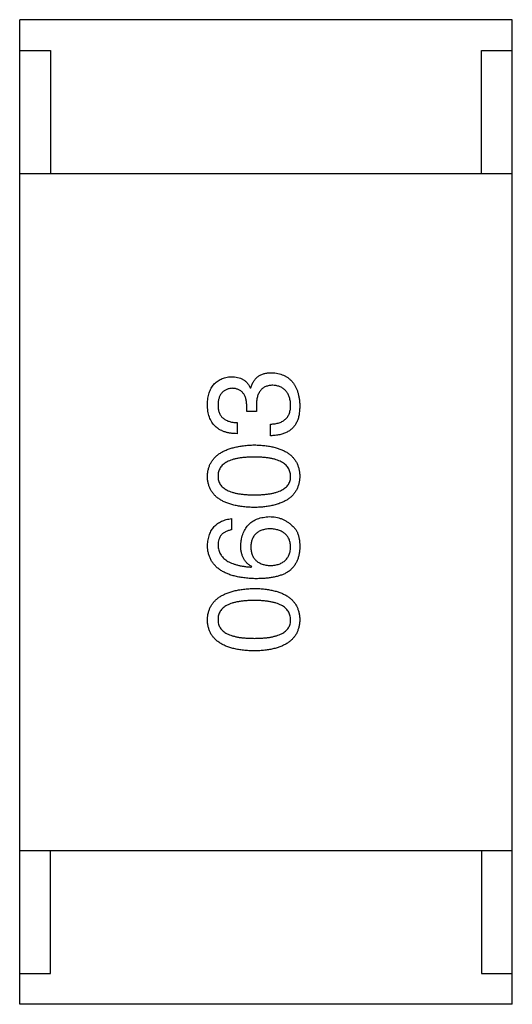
# Model space of a CAD drawing. Header units: millimetres. Extents: x 42 to 554, y 166 to 335.
# Tile 368 of 410: x 510.566 to 511.366, y 256.595 to 258.195. Entities that reach past the tile are written whole.
import ezdxf

# ---------------------------------------------------------------- set-up
doc = ezdxf.new("R2010")
doc.units = ezdxf.units.MM
doc.header["$LTSCALE"] = 30.734
doc.layers.get('0').update_dxf_attribs({"linetype": 'CONTINUOUS'})

msp = doc.modelspace()

# ---------------------------------------------------------------- linework, layer by layer
at = {"linetype": 'Continuous'}
for p, q in [((511.3656, 258.1947), (510.5656, 258.1947)), ((510.5656, 256.5947), (510.5656, 258.1947)), ((511.3656, 256.5947), (511.3656, 258.1947)), ((510.5656, 258.1447), (510.6156, 258.1447)), ((510.6156, 258.1447), (510.6156, 257.9447)), ((511.3156, 258.1447), (511.3656, 258.1447)), ((511.3156, 257.9447), (511.3156, 258.1447)), ((510.5656, 257.9447), (511.3656, 257.9447)), ((510.94, 257.5965), (510.9409, 257.5965)), ((510.9343, 257.558), (510.9343, 257.5679)), ((510.9499, 257.558), (510.9343, 257.558)), ((510.9499, 257.567), (510.9499, 257.558)), ((510.9187, 257.54), (510.9187, 257.522)), ((510.9728, 257.5187), (510.9728, 257.5375)), ((510.9097, 257.3839), (510.9097, 257.3659)), ((510.9417, 257.3052), (510.9425, 257.306)), ((510.5656, 256.8447), (511.3656, 256.8447)), ((510.6156, 256.6447), (510.6156, 256.8447)), ((511.3156, 256.8447), (511.3156, 256.6447)), ((510.5656, 256.6447), (510.6156, 256.6447)), ((511.3156, 256.6447), (511.3656, 256.6447)), ((511.3656, 256.5947), (510.5656, 256.5947))]:
    msp.add_line(p, q, dxfattribs=at)
for points, knots in [([(510.9409, 257.5965), (510.9412, 257.5975), (510.9418, 257.5995), (510.9429, 257.6023), (510.9443, 257.6049), (510.9457, 257.6073), (510.9473, 257.6095), (510.949, 257.6116), (510.9509, 257.6134), (510.9529, 257.615), (510.9551, 257.6165), (510.9574, 257.6177), (510.9599, 257.6188), (510.9626, 257.6196), (510.9653, 257.6204), (510.9682, 257.6208), (510.9713, 257.6211), (510.9734, 257.6211), (510.9745, 257.6211)], [0, 0, 0, 0, 0.069445, 0.136039, 0.200011, 0.261745, 0.322328, 0.381403, 0.438864, 0.496655, 0.554398, 0.612391, 0.672266, 0.733005, 0.79604, 0.861293, 0.928785, 1, 1, 1, 1]), ([(510.9745, 257.6211), (510.9763, 257.621), (510.9798, 257.6208), (510.9848, 257.6199), (510.9895, 257.6186), (510.9939, 257.617), (510.998, 257.615), (511.0017, 257.6126), (511.0051, 257.6098), (511.0082, 257.6066), (511.0109, 257.6031), (511.0132, 257.5992), (511.0153, 257.5949), (511.017, 257.5902), (511.0183, 257.5851), (511.0194, 257.5797), (511.0201, 257.5739), (511.0203, 257.5699), (511.0204, 257.5679)], [0, 0, 0, 0, 0.068236, 0.132937, 0.194125, 0.253174, 0.310181, 0.365986, 0.421096, 0.476216, 0.532352, 0.590232, 0.649824, 0.71274, 0.778406, 0.848058, 0.921922, 1, 1, 1, 1]), ([(510.8704, 257.5695), (510.8705, 257.5712), (510.8706, 257.5746), (510.8713, 257.5794), (510.8721, 257.584), (510.8733, 257.5882), (510.8747, 257.5922), (510.8765, 257.5958), (510.8785, 257.5991), (510.8808, 257.6021), (510.8833, 257.6048), (510.8862, 257.6071), (510.8893, 257.6092), (510.8927, 257.6109), (510.8963, 257.6123), (510.9003, 257.6134), (510.9045, 257.6142), (510.9074, 257.6145), (510.9089, 257.6146)], [0, 0, 0, 0, 0.077845, 0.151584, 0.221397, 0.287366, 0.350104, 0.410398, 0.467998, 0.524388, 0.579979, 0.635152, 0.690917, 0.747936, 0.806661, 0.867861, 0.932479, 1, 1, 1, 1]), ([(510.9089, 257.6146), (510.9107, 257.6145), (510.9143, 257.6144), (510.9194, 257.6136), (510.924, 257.6122), (510.9282, 257.6102), (510.9319, 257.6076), (510.9351, 257.6045), (510.9379, 257.6008), (510.9393, 257.598), (510.94, 257.5965)], [0, 0, 0, 0, 0.143686, 0.277942, 0.40333, 0.521785, 0.638573, 0.755208, 0.874773, 1, 1, 1, 1]), ([(510.9769, 257.6006), (510.9758, 257.6006), (510.9737, 257.6006), (510.9706, 257.6002), (510.9678, 257.5995), (510.9651, 257.5986), (510.9626, 257.5974), (510.9604, 257.596), (510.9584, 257.5942), (510.9566, 257.5923), (510.955, 257.59), (510.9536, 257.5875), (510.9524, 257.5847), (510.9515, 257.5817), (510.9507, 257.5784), (510.9503, 257.5748), (510.9499, 257.571), (510.9499, 257.5684), (510.9499, 257.567)], [0, 0, 0, 0, 0.066518, 0.129194, 0.188613, 0.245254, 0.300032, 0.353805, 0.407079, 0.461108, 0.516272, 0.574141, 0.634837, 0.699275, 0.767504, 0.840272, 0.917505, 1, 1, 1, 1]), ([(511.0056, 257.5687), (511.0055, 257.5699), (511.0054, 257.5723), (511.0048, 257.5758), (511.0041, 257.579), (511.0033, 257.582), (511.0022, 257.5848), (511.0009, 257.5874), (510.9994, 257.5897), (510.9977, 257.5919), (510.9957, 257.5937), (510.9937, 257.5955), (510.9913, 257.5969), (510.9888, 257.5981), (510.9862, 257.5991), (510.9833, 257.5998), (510.9802, 257.6004), (510.978, 257.6006), (510.9769, 257.6006)], [0, 0, 0, 0, 0.076694, 0.149502, 0.218019, 0.283183, 0.345589, 0.405199, 0.462852, 0.519478, 0.575313, 0.630559, 0.687006, 0.744638, 0.804006, 0.866059, 0.931486, 1, 1, 1, 1]), ([(510.9105, 257.5957), (510.9096, 257.5956), (510.9079, 257.5955), (510.9054, 257.595), (510.903, 257.5943), (510.9008, 257.5935), (510.8988, 257.5924), (510.8969, 257.5912), (510.8952, 257.5898), (510.8937, 257.5882), (510.8923, 257.5864), (510.8911, 257.5844), (510.8901, 257.5822), (510.8893, 257.5799), (510.8886, 257.5773), (510.8881, 257.5746), (510.8877, 257.5717), (510.8876, 257.5697), (510.8876, 257.5687)], [0, 0, 0, 0, 0.067655, 0.132224, 0.194132, 0.253145, 0.309858, 0.366002, 0.421361, 0.47702, 0.532632, 0.590536, 0.65067, 0.713258, 0.779588, 0.848803, 0.921949, 1, 1, 1, 1]), ([(510.9343, 257.5679), (510.9343, 257.569), (510.9342, 257.5711), (510.9338, 257.5742), (510.9333, 257.577), (510.9326, 257.5797), (510.9317, 257.5822), (510.9306, 257.5844), (510.9294, 257.5865), (510.928, 257.5884), (510.9264, 257.59), (510.9246, 257.5914), (510.9227, 257.5927), (510.9206, 257.5937), (510.9183, 257.5946), (510.9159, 257.5952), (510.9133, 257.5956), (510.9115, 257.5957), (510.9105, 257.5957)], [0, 0, 0, 0, 0.079415, 0.154091, 0.22508, 0.29186, 0.355026, 0.415127, 0.472418, 0.528511, 0.583551, 0.638361, 0.693547, 0.750023, 0.807857, 0.868401, 0.932259, 1, 1, 1, 1]), ([(510.9187, 257.522), (510.9168, 257.522), (510.9131, 257.5221), (510.9077, 257.5228), (510.9026, 257.5238), (510.8979, 257.5251), (510.8936, 257.5269), (510.8896, 257.5289), (510.886, 257.5314), (510.8828, 257.5342), (510.8799, 257.5374), (510.8775, 257.5409), (510.8753, 257.5448), (510.8736, 257.5491), (510.8722, 257.5537), (510.8712, 257.5586), (510.8705, 257.5639), (510.8704, 257.5676), (510.8704, 257.5695)], [0, 0, 0, 0, 0.074804, 0.144899, 0.211458, 0.274554, 0.334363, 0.392059, 0.448123, 0.503024, 0.558154, 0.613471, 0.670844, 0.729926, 0.792003, 0.857405, 0.926768, 1, 1, 1, 1]), ([(510.8876, 257.5687), (510.8876, 257.5676), (510.8876, 257.5654), (510.888, 257.5622), (510.8886, 257.5592), (510.8895, 257.5565), (510.8905, 257.5539), (510.8919, 257.5516), (510.8935, 257.5494), (510.8953, 257.5475), (510.8974, 257.5458), (510.8998, 257.5444), (510.9023, 257.5431), (510.9051, 257.542), (510.9082, 257.5412), (510.9115, 257.5406), (510.915, 257.5401), (510.9175, 257.54), (510.9187, 257.54)], [0, 0, 0, 0, 0.069877, 0.136363, 0.198671, 0.257968, 0.315462, 0.370709, 0.425568, 0.479847, 0.535753, 0.592303, 0.651386, 0.713311, 0.778642, 0.84836, 0.921866, 1, 1, 1, 1]), ([(510.9728, 257.5375), (510.9742, 257.5376), (510.9767, 257.5377), (510.9804, 257.5382), (510.9839, 257.5388), (510.9871, 257.5397), (510.9901, 257.5409), (510.9928, 257.5422), (510.9952, 257.5439), (510.9975, 257.5457), (510.9994, 257.5478), (511.0011, 257.5501), (511.0025, 257.5526), (511.0036, 257.5554), (511.0045, 257.5584), (511.0052, 257.5616), (511.0056, 257.5651), (511.0056, 257.5675), (511.0056, 257.5687)], [0, 0, 0, 0, 0.07723, 0.149593, 0.217944, 0.282232, 0.34411, 0.402297, 0.458791, 0.513966, 0.568538, 0.623291, 0.679957, 0.737243, 0.798142, 0.86118, 0.928728, 1, 1, 1, 1]), ([(511.0204, 257.5679), (511.0203, 257.5665), (511.0203, 257.5637), (511.0201, 257.5598), (511.0197, 257.5561), (511.0192, 257.5526), (511.0185, 257.5493), (511.0177, 257.5462), (511.0167, 257.5434), (511.0158, 257.5417), (511.0154, 257.5408)], [0, 0, 0, 0, 0.15115, 0.29371, 0.429149, 0.55661, 0.677302, 0.791017, 0.898045, 1, 1, 1, 1]), ([(511.0154, 257.5408), (511.015, 257.5399), (511.0142, 257.5382), (511.0127, 257.5358), (511.011, 257.5335), (511.0091, 257.5314), (511.0071, 257.5295), (511.0049, 257.5277), (511.0025, 257.526), (510.9999, 257.5246), (510.9971, 257.5233), (510.9942, 257.5221), (510.991, 257.5212), (510.9877, 257.5203), (510.9843, 257.5197), (510.9806, 257.5192), (510.9768, 257.5188), (510.9742, 257.5187), (510.9728, 257.5187)], [0, 0, 0, 0, 0.056906, 0.113264, 0.168825, 0.223843, 0.279195, 0.335267, 0.392098, 0.450414, 0.51054, 0.572219, 0.636652, 0.703156, 0.773102, 0.845505, 0.921063, 1, 1, 1, 1]), ([(510.8704, 257.4529), (510.8705, 257.4549), (510.8707, 257.4587), (510.8718, 257.4643), (510.8734, 257.4694), (510.8756, 257.4743), (510.8784, 257.4787), (510.8818, 257.4828), (510.8858, 257.4866), (510.8903, 257.4899), (510.8953, 257.493), (510.901, 257.4956), (510.9072, 257.4979), (510.914, 257.4998), (510.9213, 257.5013), (510.9292, 257.5025), (510.9377, 257.5034), (510.9436, 257.5036), (510.9466, 257.5037)], [0, 0, 0, 0, 0.057415, 0.112361, 0.16496, 0.216437, 0.267441, 0.318839, 0.371478, 0.426325, 0.483626, 0.544235, 0.608673, 0.677374, 0.750405, 0.828394, 0.911525, 1, 1, 1, 1]), ([(510.9466, 257.5037), (510.9495, 257.5036), (510.9553, 257.5034), (510.9636, 257.5027), (510.9713, 257.5016), (510.9784, 257.5001), (510.985, 257.4982), (510.9911, 257.4959), (510.9966, 257.4933), (511.0015, 257.4904), (511.0059, 257.487), (511.0097, 257.4832), (511.0129, 257.4791), (511.0156, 257.4746), (511.0176, 257.4697), (511.0192, 257.4644), (511.0201, 257.4588), (511.0203, 257.4549), (511.0204, 257.4529)], [0, 0, 0, 0, 0.08769, 0.170218, 0.24749, 0.319818, 0.387758, 0.451391, 0.511445, 0.568185, 0.622681, 0.67526, 0.726746, 0.778428, 0.830764, 0.884397, 0.940866, 1, 1, 1, 1]), ([(510.9466, 257.4841), (510.9442, 257.484), (510.9396, 257.484), (510.9329, 257.4836), (510.9267, 257.483), (510.9209, 257.4822), (510.9156, 257.4811), (510.9107, 257.4798), (510.9063, 257.4782), (510.9024, 257.4764), (510.8989, 257.4743), (510.8959, 257.472), (510.8933, 257.4694), (510.8912, 257.4666), (510.8896, 257.4635), (510.8884, 257.4602), (510.8877, 257.4566), (510.8876, 257.4542), (510.8876, 257.4529)], [0, 0, 0, 0, 0.095719, 0.185854, 0.269738, 0.347952, 0.420315, 0.487894, 0.550245, 0.608186, 0.662454, 0.713283, 0.761375, 0.808209, 0.854301, 0.901312, 0.949396, 1, 1, 1, 1]), ([(511.0056, 257.4529), (511.0055, 257.4542), (511.0054, 257.4566), (511.0046, 257.4602), (511.0034, 257.4635), (511.0017, 257.4666), (510.9996, 257.4694), (510.9969, 257.472), (510.9939, 257.4743), (510.9904, 257.4764), (510.9865, 257.4782), (510.9821, 257.4798), (510.9773, 257.4811), (510.972, 257.4822), (510.9663, 257.483), (510.9601, 257.4836), (510.9535, 257.484), (510.9489, 257.484), (510.9466, 257.4841)], [0, 0, 0, 0, 0.050879, 0.099377, 0.146973, 0.193618, 0.240619, 0.289461, 0.34047, 0.395283, 0.453059, 0.515633, 0.582666, 0.655287, 0.732971, 0.815933, 0.905166, 1, 1, 1, 1]), ([(510.9466, 257.4021), (510.9435, 257.4022), (510.9376, 257.4024), (510.9291, 257.4032), (510.9211, 257.4043), (510.9137, 257.4058), (510.9069, 257.4076), (510.9006, 257.4099), (510.8949, 257.4125), (510.8899, 257.4155), (510.8853, 257.4189), (510.8814, 257.4226), (510.8781, 257.4267), (510.8753, 257.4313), (510.8732, 257.4362), (510.8716, 257.4414), (510.8706, 257.447), (510.8705, 257.4509), (510.8704, 257.4529)], [0, 0, 0, 0, 0.088823, 0.172287, 0.250296, 0.323438, 0.392244, 0.456221, 0.516635, 0.573871, 0.628, 0.680335, 0.731489, 0.782557, 0.834044, 0.886738, 0.942089, 1, 1, 1, 1]), ([(510.8876, 257.4529), (510.8876, 257.4517), (510.8877, 257.4493), (510.8884, 257.4458), (510.8896, 257.4426), (510.8912, 257.4396), (510.8933, 257.4368), (510.8959, 257.4343), (510.8989, 257.4321), (510.9024, 257.4301), (510.9063, 257.4283), (510.9107, 257.4267), (510.9156, 257.4255), (510.9209, 257.4244), (510.9267, 257.4236), (510.9329, 257.423), (510.9396, 257.4227), (510.9442, 257.4226), (510.9466, 257.4226)], [0, 0, 0, 0, 0.049764, 0.097007, 0.143217, 0.188577, 0.235116, 0.282997, 0.333719, 0.387776, 0.445989, 0.508679, 0.576563, 0.649481, 0.728235, 0.812722, 0.903548, 1, 1, 1, 1]), ([(510.9466, 257.4226), (510.949, 257.4226), (510.9536, 257.4227), (510.9603, 257.423), (510.9665, 257.4236), (510.9723, 257.4244), (510.9776, 257.4255), (510.9825, 257.4267), (510.9869, 257.4283), (510.9908, 257.4301), (510.9943, 257.4321), (510.9973, 257.4343), (510.9999, 257.4368), (511.002, 257.4396), (511.0036, 257.4426), (511.0048, 257.4458), (511.0055, 257.4493), (511.0056, 257.4517), (511.0056, 257.4529)], [0, 0, 0, 0, 0.096457, 0.187288, 0.27178, 0.350132, 0.423455, 0.491343, 0.554037, 0.612253, 0.666313, 0.717038, 0.764921, 0.811214, 0.856775, 0.902988, 0.950234, 1, 1, 1, 1]), ([(511.0204, 257.4529), (511.0203, 257.4509), (511.0201, 257.4471), (511.0192, 257.4414), (511.0176, 257.4362), (511.0156, 257.4313), (511.0129, 257.4268), (511.0097, 257.4226), (511.0059, 257.4189), (511.0015, 257.4155), (510.9966, 257.4125), (510.9911, 257.4099), (510.985, 257.4076), (510.9784, 257.4058), (510.9713, 257.4043), (510.9636, 257.4032), (510.9553, 257.4024), (510.9495, 257.4022), (510.9466, 257.4021)], [0, 0, 0, 0, 0.059135, 0.115606, 0.169241, 0.221578, 0.273261, 0.324749, 0.377329, 0.431642, 0.488541, 0.548597, 0.612232, 0.680174, 0.752504, 0.829777, 0.912307, 1, 1, 1, 1]), ([(510.8704, 257.3404), (510.8705, 257.342), (510.8708, 257.3451), (510.8715, 257.3497), (510.8724, 257.3539), (510.8737, 257.3579), (510.8752, 257.3616), (510.877, 257.365), (510.8791, 257.3681), (510.8814, 257.371), (510.884, 257.3736), (510.8869, 257.3759), (510.89, 257.378), (510.8934, 257.3797), (510.8971, 257.3812), (510.9011, 257.3824), (510.9053, 257.3833), (510.9082, 257.3837), (510.9097, 257.3839)], [0, 0, 0, 0, 0.073784, 0.144317, 0.211047, 0.274818, 0.336501, 0.395724, 0.453465, 0.510016, 0.566585, 0.622844, 0.680328, 0.739335, 0.800408, 0.863904, 0.93053, 1, 1, 1, 1]), ([(510.9245, 257.3404), (510.9246, 257.3423), (510.925, 257.3458), (510.9259, 257.351), (510.927, 257.3558), (510.9285, 257.3602), (510.9304, 257.3644), (510.9325, 257.3682), (510.935, 257.3716), (510.9377, 257.3747), (510.9408, 257.3775), (510.9443, 257.3799), (510.948, 257.382), (510.952, 257.3837), (510.9564, 257.3851), (510.961, 257.3861), (510.966, 257.3869), (510.9694, 257.3871), (510.9712, 257.3872)], [0, 0, 0, 0, 0.074228, 0.144548, 0.211288, 0.274576, 0.335162, 0.393915, 0.450599, 0.506657, 0.562409, 0.618617, 0.676096, 0.735061, 0.79654, 0.860906, 0.928473, 1, 1, 1, 1]), ([(510.9712, 257.3872), (510.9729, 257.3871), (510.9764, 257.387), (510.9815, 257.3863), (510.9864, 257.3852), (510.9911, 257.3836), (510.9956, 257.3815), (511, 257.3789), (511.0042, 257.3759), (511.0068, 257.3736), (511.0081, 257.3724)], [0, 0, 0, 0, 0.12904, 0.253809, 0.377066, 0.499122, 0.621469, 0.744665, 0.870607, 1, 1, 1, 1]), ([(510.9097, 257.3659), (510.908, 257.3655), (510.9046, 257.3647), (510.9001, 257.3629), (510.8962, 257.3605), (510.893, 257.3576), (510.8906, 257.354), (510.8888, 257.35), (510.8877, 257.3454), (510.8876, 257.3421), (510.8876, 257.3404)], [0, 0, 0, 0, 0.1439, 0.274233, 0.394478, 0.509388, 0.621911, 0.738504, 0.863414, 1, 1, 1, 1]), ([(510.972, 257.3675), (510.9708, 257.3674), (510.9684, 257.3672), (510.9649, 257.3667), (510.9617, 257.366), (510.9587, 257.3651), (510.956, 257.364), (510.9534, 257.3627), (510.9511, 257.3611), (510.949, 257.3593), (510.9472, 257.3574), (510.9456, 257.3552), (510.9442, 257.3528), (510.943, 257.3503), (510.9421, 257.3475), (510.9415, 257.3445), (510.941, 257.3413), (510.9409, 257.3391), (510.9409, 257.338)], [0, 0, 0, 0, 0.076288, 0.14871, 0.216387, 0.281386, 0.342528, 0.402111, 0.4591, 0.514852, 0.569974, 0.625644, 0.682226, 0.740156, 0.800362, 0.863471, 0.930116, 1, 1, 1, 1]), ([(511.0056, 257.3388), (511.0055, 257.3399), (511.0053, 257.342), (511.0048, 257.3451), (511.004, 257.348), (511.003, 257.3507), (511.0017, 257.3532), (511.0002, 257.3555), (510.9984, 257.3577), (510.9964, 257.3596), (510.9942, 257.3613), (510.9917, 257.3627), (510.989, 257.3641), (510.9861, 257.3652), (510.9829, 257.366), (510.9795, 257.3667), (510.9758, 257.3672), (510.9733, 257.3674), (510.972, 257.3675)], [0, 0, 0, 0, 0.066682, 0.130303, 0.190802, 0.248749, 0.30534, 0.361219, 0.415721, 0.471765, 0.528279, 0.586428, 0.64659, 0.710143, 0.776461, 0.846692, 0.921137, 1, 1, 1, 1]), ([(511.0081, 257.3724), (511.0091, 257.3715), (511.0113, 257.3696), (511.0139, 257.3661), (511.0161, 257.3622), (511.0178, 257.3578), (511.0192, 257.3529), (511.02, 257.3475), (511.0205, 257.3417), (511.0204, 257.3376), (511.0204, 257.3355)], [0, 0, 0, 0, 0.105033, 0.21147, 0.321511, 0.438526, 0.563605, 0.698055, 0.843218, 1, 1, 1, 1]), ([(510.9499, 257.2863), (510.9467, 257.2864), (510.9406, 257.2866), (510.9318, 257.2875), (510.9235, 257.2886), (510.9158, 257.2902), (510.9088, 257.2922), (510.9023, 257.2946), (510.8964, 257.2974), (510.8911, 257.3006), (510.8864, 257.3041), (510.8823, 257.3081), (510.8787, 257.3125), (510.8758, 257.3174), (510.8736, 257.3226), (510.8718, 257.3282), (510.8707, 257.3342), (510.8705, 257.3383), (510.8704, 257.3404)], [0, 0, 0, 0, 0.087517, 0.169686, 0.246944, 0.319347, 0.387088, 0.450961, 0.511075, 0.567974, 0.622351, 0.675039, 0.726853, 0.778688, 0.83093, 0.884738, 0.941043, 1, 1, 1, 1]), ([(510.8876, 257.3404), (510.8877, 257.3391), (510.8879, 257.3366), (510.8887, 257.3329), (510.8899, 257.3294), (510.8915, 257.3262), (510.8935, 257.3232), (510.8959, 257.3204), (510.8988, 257.3179), (510.9019, 257.3155), (510.9055, 257.3135), (510.9095, 257.3116), (510.9139, 257.31), (510.9187, 257.3086), (510.9239, 257.3074), (510.9295, 257.3064), (510.9354, 257.3056), (510.9396, 257.3054), (510.9417, 257.3052)], [0, 0, 0, 0, 0.054741, 0.107075, 0.158339, 0.208382, 0.258772, 0.310045, 0.362765, 0.417822, 0.475982, 0.537466, 0.602901, 0.673037, 0.747247, 0.826291, 0.910782, 1, 1, 1, 1]), ([(510.9425, 257.306), (510.9411, 257.3069), (510.9383, 257.3086), (510.9345, 257.3117), (510.9314, 257.3154), (510.9288, 257.3195), (510.9269, 257.3241), (510.9255, 257.3292), (510.9246, 257.3346), (510.9245, 257.3385), (510.9245, 257.3404)], [0, 0, 0, 0, 0.122276, 0.239997, 0.35611, 0.473903, 0.59404, 0.720428, 0.855383, 1, 1, 1, 1]), ([(510.9409, 257.338), (510.9409, 257.3368), (510.941, 257.3346), (510.9415, 257.3313), (510.9422, 257.3282), (510.9431, 257.3254), (510.9442, 257.3227), (510.9457, 257.3203), (510.9473, 257.318), (510.9492, 257.316), (510.9513, 257.3142), (510.9537, 257.3126), (510.9563, 257.3113), (510.9592, 257.3101), (510.9623, 257.3092), (510.9656, 257.3084), (510.9691, 257.3079), (510.9716, 257.3077), (510.9728, 257.3077)], [0, 0, 0, 0, 0.070453, 0.136523, 0.199866, 0.260392, 0.318446, 0.374657, 0.430182, 0.485556, 0.541071, 0.598396, 0.657208, 0.718642, 0.783247, 0.851631, 0.923928, 1, 1, 1, 1]), ([(510.9728, 257.3077), (510.9741, 257.3077), (510.9766, 257.3079), (510.9803, 257.3085), (510.9837, 257.3092), (510.9868, 257.3101), (510.9898, 257.3113), (510.9924, 257.3128), (510.9949, 257.3144), (510.997, 257.3162), (510.999, 257.3183), (511.0006, 257.3206), (511.0021, 257.3231), (511.0033, 257.3258), (511.0043, 257.3287), (511.005, 257.3319), (511.0055, 257.3353), (511.0056, 257.3376), (511.0056, 257.3388)], [0, 0, 0, 0, 0.076467, 0.148148, 0.216496, 0.280559, 0.342274, 0.401168, 0.458322, 0.514073, 0.569257, 0.62465, 0.68124, 0.739113, 0.799947, 0.862804, 0.929597, 1, 1, 1, 1]), ([(511.0204, 257.3355), (511.0203, 257.3335), (511.02, 257.3295), (511.0189, 257.3236), (511.0173, 257.3182), (511.0151, 257.3132), (511.0124, 257.3085), (511.009, 257.3042), (511.0052, 257.3003), (511.0022, 257.2981), (511.0007, 257.297)], [0, 0, 0, 0, 0.137449, 0.267856, 0.393219, 0.514735, 0.63397, 0.753734, 0.874967, 1, 1, 1, 1]), ([(511.0007, 257.297), (510.9991, 257.2961), (510.9959, 257.2944), (510.9907, 257.2922), (510.985, 257.2904), (510.9789, 257.2889), (510.9723, 257.2877), (510.9652, 257.287), (510.9577, 257.2864), (510.9525, 257.2864), (510.9499, 257.2863)], [0, 0, 0, 0, 0.101889, 0.209155, 0.322694, 0.442863, 0.569758, 0.70479, 0.848502, 1, 1, 1, 1]), ([(510.8704, 257.2198), (510.8705, 257.2217), (510.8707, 257.2256), (510.8718, 257.2311), (510.8734, 257.2363), (510.8756, 257.2411), (510.8784, 257.2456), (510.8818, 257.2497), (510.8858, 257.2534), (510.8903, 257.2568), (510.8953, 257.2598), (510.901, 257.2624), (510.9072, 257.2647), (510.914, 257.2666), (510.9213, 257.2681), (510.9292, 257.2693), (510.9377, 257.2702), (510.9436, 257.2705), (510.9466, 257.2706)], [0, 0, 0, 0, 0.057415, 0.112361, 0.16496, 0.216437, 0.267441, 0.318839, 0.371478, 0.426325, 0.483626, 0.544235, 0.608673, 0.677374, 0.750405, 0.828394, 0.911525, 1, 1, 1, 1]), ([(510.9466, 257.2706), (510.9495, 257.2705), (510.9553, 257.2703), (510.9636, 257.2695), (510.9713, 257.2684), (510.9784, 257.2669), (510.985, 257.265), (510.9911, 257.2628), (510.9966, 257.2602), (511.0015, 257.2572), (511.0059, 257.2538), (511.0097, 257.2501), (511.0129, 257.2459), (511.0156, 257.2414), (511.0176, 257.2365), (511.0192, 257.2313), (511.0201, 257.2256), (511.0203, 257.2218), (511.0204, 257.2198)], [0, 0, 0, 0, 0.08769, 0.170218, 0.24749, 0.319818, 0.387758, 0.451391, 0.511445, 0.568185, 0.622681, 0.67526, 0.726746, 0.778428, 0.830764, 0.884397, 0.940866, 1, 1, 1, 1]), ([(510.9466, 257.2509), (510.9442, 257.2509), (510.9396, 257.2509), (510.9329, 257.2505), (510.9267, 257.2499), (510.9209, 257.2491), (510.9156, 257.248), (510.9107, 257.2466), (510.9063, 257.2451), (510.9024, 257.2433), (510.8989, 257.2412), (510.8959, 257.2389), (510.8933, 257.2363), (510.8912, 257.2335), (510.8896, 257.2304), (510.8884, 257.2271), (510.8877, 257.2235), (510.8876, 257.221), (510.8876, 257.2198)], [0, 0, 0, 0, 0.095719, 0.185854, 0.269738, 0.347952, 0.420315, 0.487894, 0.550245, 0.608186, 0.662454, 0.713283, 0.761375, 0.808209, 0.854301, 0.901312, 0.949396, 1, 1, 1, 1]), ([(511.0056, 257.2198), (511.0055, 257.221), (511.0054, 257.2235), (511.0046, 257.2271), (511.0034, 257.2304), (511.0017, 257.2335), (510.9996, 257.2363), (510.9969, 257.2388), (510.9939, 257.2412), (510.9904, 257.2432), (510.9865, 257.2451), (510.9821, 257.2466), (510.9773, 257.248), (510.972, 257.249), (510.9663, 257.2499), (510.9601, 257.2505), (510.9535, 257.2509), (510.9489, 257.2509), (510.9466, 257.2509)], [0, 0, 0, 0, 0.050879, 0.099377, 0.146973, 0.193618, 0.240619, 0.289461, 0.34047, 0.395283, 0.453059, 0.515633, 0.582666, 0.655287, 0.732971, 0.815933, 0.905166, 1, 1, 1, 1]), ([(510.9466, 257.169), (510.9435, 257.1691), (510.9376, 257.1693), (510.9291, 257.17), (510.9211, 257.1711), (510.9137, 257.1726), (510.9069, 257.1745), (510.9006, 257.1767), (510.8949, 257.1793), (510.8899, 257.1824), (510.8853, 257.1857), (510.8814, 257.1895), (510.8781, 257.1936), (510.8753, 257.1981), (510.8732, 257.203), (510.8716, 257.2083), (510.8706, 257.2139), (510.8705, 257.2178), (510.8704, 257.2198)], [0, 0, 0, 0, 0.088823, 0.172287, 0.250296, 0.323438, 0.392244, 0.456221, 0.516635, 0.573871, 0.628, 0.680335, 0.731489, 0.782557, 0.834044, 0.886738, 0.942089, 1, 1, 1, 1]), ([(510.8876, 257.2198), (510.8876, 257.2185), (510.8877, 257.2162), (510.8884, 257.2127), (510.8896, 257.2094), (510.8912, 257.2064), (510.8933, 257.2037), (510.8959, 257.2012), (510.8989, 257.1989), (510.9024, 257.1969), (510.9063, 257.1951), (510.9107, 257.1936), (510.9156, 257.1924), (510.9209, 257.1912), (510.9267, 257.1904), (510.9329, 257.1899), (510.9396, 257.1895), (510.9442, 257.1895), (510.9466, 257.1894)], [0, 0, 0, 0, 0.049764, 0.097007, 0.143217, 0.188577, 0.235116, 0.282997, 0.333719, 0.387776, 0.445989, 0.508679, 0.576563, 0.649481, 0.728235, 0.812722, 0.903548, 1, 1, 1, 1]), ([(510.9466, 257.1894), (510.949, 257.1895), (510.9536, 257.1895), (510.9603, 257.1899), (510.9665, 257.1904), (510.9723, 257.1912), (510.9776, 257.1924), (510.9825, 257.1936), (510.9869, 257.1951), (510.9908, 257.1969), (510.9943, 257.1989), (510.9973, 257.2012), (510.9999, 257.2037), (511.002, 257.2064), (511.0036, 257.2094), (511.0048, 257.2127), (511.0055, 257.2162), (511.0056, 257.2185), (511.0056, 257.2198)], [0, 0, 0, 0, 0.096457, 0.187288, 0.27178, 0.350132, 0.423455, 0.491343, 0.554037, 0.612253, 0.666313, 0.717038, 0.764921, 0.811214, 0.856775, 0.902988, 0.950234, 1, 1, 1, 1]), ([(511.0204, 257.2198), (511.0203, 257.2178), (511.0201, 257.2139), (511.0192, 257.2083), (511.0176, 257.203), (511.0156, 257.1981), (511.0129, 257.1936), (511.0097, 257.1895), (511.0059, 257.1857), (511.0015, 257.1824), (510.9966, 257.1793), (510.9911, 257.1767), (510.985, 257.1745), (510.9784, 257.1726), (510.9713, 257.1711), (510.9636, 257.17), (510.9553, 257.1693), (510.9495, 257.1691), (510.9466, 257.169)], [0, 0, 0, 0, 0.059135, 0.115606, 0.169241, 0.221578, 0.273261, 0.324749, 0.377329, 0.431642, 0.488541, 0.548597, 0.612232, 0.680174, 0.752504, 0.829777, 0.912307, 1, 1, 1, 1])]:
    msp.add_open_spline(points, degree=3, knots=knots, dxfattribs=at)

doc.saveas('drawing.dxf')
